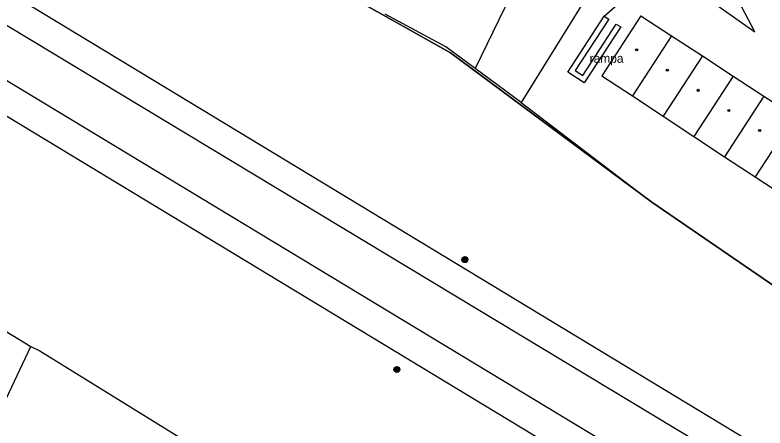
# Model space of a CAD drawing. Extents: x -598233 to -596890, y -1157848 to -1156431.
# Drawn here: x -597276.5 to -597213.5, y -1157635.8 to -1157601.1 of the extents above; entities that cross this region are included whole.
import ezdxf

# ---------------------------------------------------------------- set-up
doc = ezdxf.new("R2010")
doc.units = 0
for name, color, linetype in [('Level 11', 7, 'Continuous'), ('Level 13', 7, 'Continuous'), ('Level 14', 7, 'Continuous'), ('Level 25', 7, 'Continuous'), ('Level 39', 7, 'Continuous'), ('Level 41', 7, 'Continuous'), ('Level 5', 7, 'Continuous'), ('Level 51', 7, 'Continuous'), ('Level 7', 7, 'Continuous'), ('Vrstva 54', 7, 'Continuous'), ('Vrstva 60', 7, 'Continuous')]:
    doc.layers.add(name, color=color, linetype=linetype)

msp = doc.modelspace()

# ---------------------------------------------------------------- linework, layer by layer
at = {"layer": 'Level 11'}
for points in [[(-597058.24, -1157731.86), (-597398.31, -1157525.73)], [(-597408.72, -1157529.92), (-597062.36, -1157739.78)], [(-597234.37, -1157598.44), (-597237.86, -1157605.63)], [(-597226.01, -1157601.89), (-597225.63, -1157602.13), (-597228.69, -1157606.82), (-597230.07, -1157605.92), (-597227.02, -1157601.23)], [(-597227.02, -1157601.23), (-597226.64, -1157601.48), (-597229.45, -1157605.79), (-597228.82, -1157606.2), (-597226.01, -1157601.89)], [(-597279.56, -1157638.27), (-597275.18, -1157629)]]:
    msp.add_lwpolyline(points, dxfattribs=at)
at = {"layer": 'Level 13'}
for points in [[(-597056.88, -1157735), (-597308.71, -1157582.98)], [(-597310.5, -1157586.45), (-597058.69, -1157738.87)]]:
    msp.add_lwpolyline(points, dxfattribs=at)
at = {"layer": 'Level 14'}
msp.add_lwpolyline([(-597227.02, -1157601.23), (-597225.67, -1157600.06), (-597225.17, -1157599.63), (-597222.18, -1157597.03), (-597214.37, -1157602.53), (-597221.04, -1157589.87)], dxfattribs=at)
at = {"layer": 'Level 25'}
for centre, radius in [((-597238.7199, -1157621.69), 0.25), ((-597238.7199, -1157621.69), 0.2), ((-597238.7199, -1157621.69), 0.15), ((-597238.7199, -1157621.69), 0.1), ((-597238.7199, -1157621.69), 0.05), ((-597244.43, -1157630.93), 0.25), ((-597244.43, -1157630.93), 0.2), ((-597244.43, -1157630.93), 0.15), ((-597244.43, -1157630.93), 0.1), ((-597244.43, -1157630.93), 0.05)]:
    msp.add_circle(centre, radius, dxfattribs=at)
at = {"layer": 'Level 39'}
for centre, radius in [((-597224.29, -1157604.06), 0.09), ((-597224.29, -1157604.06), 0.0398), ((-597221.7199, -1157605.76), 0.09), ((-597221.7199, -1157605.76), 0.0398), ((-597219.13, -1157607.46), 0.09), ((-597219.13, -1157607.46), 0.0398), ((-597216.55, -1157609.15), 0.09), ((-597216.55, -1157609.15), 0.0398), ((-597213.96, -1157610.84), 0.09), ((-597213.96, -1157610.84), 0.0398)]:
    msp.add_circle(centre, radius, dxfattribs=at)
at = {"layer": 'Level 5'}
for points in [[(-597223.95, -1157601.2), (-597227.2199, -1157606.23)], [(-597223.95, -1157601.2), (-597221.36, -1157602.89)], [(-597221.36, -1157602.89), (-597224.65, -1157607.93)], [(-597221.36, -1157602.89), (-597218.77, -1157604.57)], [(-597218.77, -1157604.57), (-597222.07, -1157609.63)], [(-597218.77, -1157604.57), (-597216.19, -1157606.26)], [(-597227.2199, -1157606.23), (-597224.65, -1157607.93)], [(-597216.19, -1157606.26), (-597219.49, -1157611.34)], [(-597216.19, -1157606.26), (-597213.6, -1157607.94)], [(-597224.65, -1157607.93), (-597222.07, -1157609.63)], [(-597213.6, -1157607.94), (-597216.9099, -1157613.04)], [(-597213.6, -1157607.94), (-597211.01, -1157609.63)], [(-597222.07, -1157609.63), (-597219.49, -1157611.34)], [(-597211.01, -1157609.63), (-597214.33, -1157614.74)], [(-597219.49, -1157611.34), (-597216.9099, -1157613.04)], [(-597216.9099, -1157613.04), (-597214.33, -1157614.74)], [(-597214.33, -1157614.74), (-597211.81, -1157616.39)]]:
    msp.add_lwpolyline(points, dxfattribs=at)
at = {"layer": 'Level 51'}
for points in [[(-597234, -1157608.48), (-597223.03, -1157616.87)], [(-597234, -1157608.48), (-597223.03, -1157616.87)], [(-597223.03, -1157616.87), (-597206.27, -1157628.35)], [(-597223.03, -1157616.87), (-597206.27, -1157628.35)]]:
    msp.add_lwpolyline(points, dxfattribs=at)
at = {"layer": 'Level 7'}
for points in [[(-597226.28, -1157590.12), (-597223.33, -1157591.25), (-597234, -1157608.48)], [(-597237.86, -1157605.63), (-597240.32, -1157603.81), (-597245.4, -1157601.05)], [(-597234, -1157608.48), (-597237.86, -1157605.63)], [(-597288.2199, -1157622.4099), (-597287.76, -1157622.64), (-597287.53, -1157622.17), (-597286.84, -1157621.88), (-597275.18, -1157629), (-597274.42, -1157629.37), (-597262.75, -1157636.58)]]:
    msp.add_lwpolyline(points, dxfattribs=at)
at = {"layer": 'Vrstva 54'}
for p, q in [((-597245.81, -1157601.01), (-597239.94, -1157604.31)), ((-597239.94, -1157604.31), (-597223.03, -1157616.87)), ((-597223.03, -1157616.87), (-597206.27, -1157628.35))]:
    msp.add_line(p, q, dxfattribs=at)
at = {"layer": 'Vrstva 60'}
for points in [[(-597366.75, -1157525.36), (-597335.98, -1157542.67), (-597325.9, -1157551.23), (-597302.56, -1157566.5), (-597285.2, -1157579.74), (-597270.24, -1157592.06), (-597269.3, -1157592.83), (-597259.47, -1157596.07), (-597250.85, -1157598.17), (-597245.81, -1157601.01), (-597239.94, -1157604.31), (-597223.03, -1157616.87), (-597206.27, -1157628.35), (-597179.87, -1157644.26)], [(-597179.87, -1157644.26), (-597206.27, -1157628.35), (-597223.03, -1157616.87), (-597239.94, -1157604.31), (-597245.81, -1157601.01), (-597250.85, -1157598.17), (-597259.47, -1157596.07), (-597269.3, -1157592.83), (-597270.24, -1157592.06), (-597285.2, -1157579.74), (-597302.56, -1157566.5), (-597325.9, -1157551.23), (-597335.98, -1157542.67), (-597366.75, -1157525.36)]]:
    msp.add_lwpolyline(points, dxfattribs=at)

# ---------------------------------------------------------------- texts
at = {"layer": 'Level 41'}
msp.add_text('rampa', height=0.75, dxfattribs=at).set_placement((-597228.24, -1157605.14))

doc.saveas('drawing.dxf')
